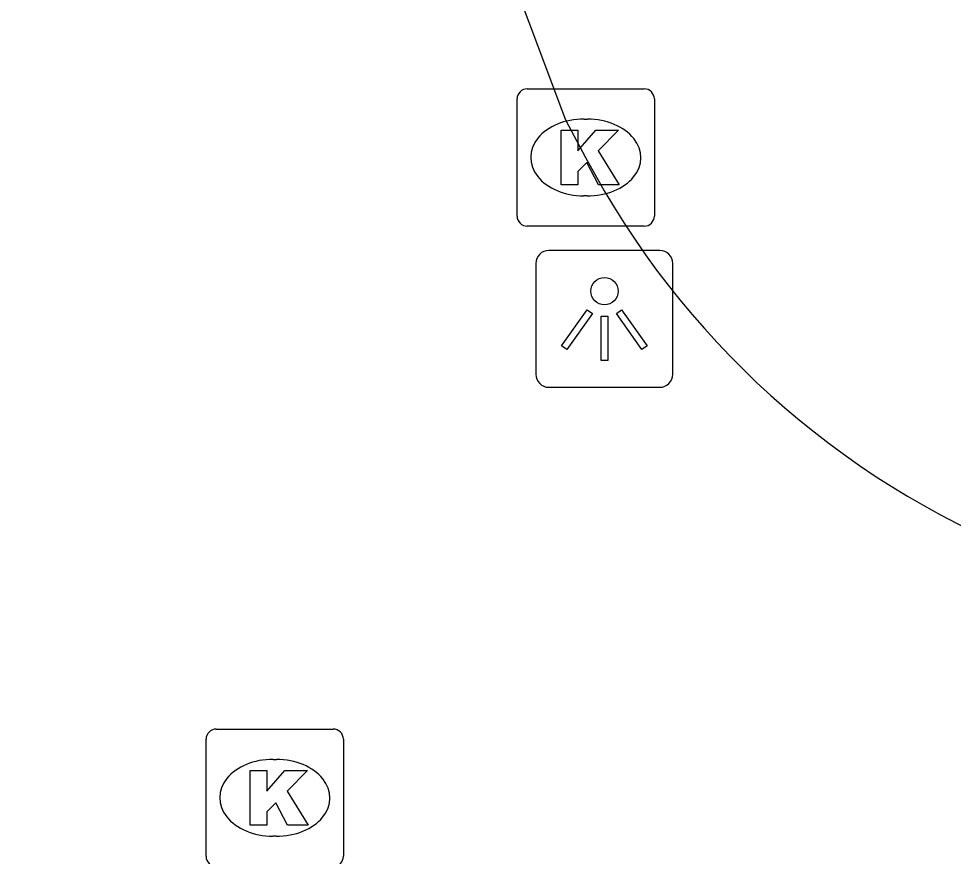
# Model space of a CAD drawing. Extents: x 159053 to 160041, y 380450 to 381422.
# Drawn here: x 159872.82 to 159879.62, y 381244.64 to 381250.74 of the extents above; entities that cross this region are included whole.
import ezdxf

# ---------------------------------------------------------------- set-up
doc = ezdxf.new("R2010")
doc.units = 0
for name, color, linetype in [('IMGEO_Kolk', 7, 'Continuous'), ('IMGEO_Lichtpunt', 7, 'Continuous'), ('IMGEO_Rijbaan_lokaal_open', 7, 'Continuous')]:
    doc.layers.add(name, color=color, linetype=linetype)

msp = doc.modelspace()

# ---------------------------------------------------------------- linework, layer by layer
at = {"layer": 'IMGEO_Kolk'}
for p, q in [((159876.5209, 381250.2265), (159877.3731, 381250.2265)), ((159876.4465, 381249.2999), (159876.4465, 381250.1521)), ((159877.4475, 381250.1521), (159877.4475, 381249.2999)), ((159876.9345, 381250.0057), (159876.9595, 381250.0057)), ((159876.9565, 381249.4463), (159876.9316, 381249.4463)), ((159877.3731, 381249.2255), (159876.5209, 381249.2255)), ((159874.2559, 381245.5635), (159875.1081, 381245.5635)), ((159874.1815, 381244.6369), (159874.1815, 381245.4891)), ((159875.1825, 381245.4891), (159875.1825, 381244.6369)), ((159874.6695, 381245.3427), (159874.6945, 381245.3427)), ((159874.6915, 381244.7833), (159874.6666, 381244.7833))]:
    msp.add_line(p, q, dxfattribs=at)
for points in [[(159876.5209, 381250.2265), (159877.3731, 381250.2265)], [(159876.4465, 381249.2999), (159876.4465, 381250.1521)], [(159877.4475, 381250.1521), (159877.4475, 381249.2999)], [(159876.7667, 381249.926), (159876.8902, 381249.926), (159876.8902, 381249.7748), (159877.0198, 381249.926), (159877.1844, 381249.926), (159877.0383, 381249.7751), (159877.1909, 381249.526), (159877.0386, 381249.526), (159876.9543, 381249.6902), (159876.8902, 381249.6232), (159876.8902, 381249.526), (159876.7667, 381249.526), (159876.7667, 381249.926)], [(159877.3731, 381249.2255), (159876.5209, 381249.2255)], [(159874.2559, 381245.5635), (159875.1081, 381245.5635)], [(159874.1815, 381244.6369), (159874.1815, 381245.4891)], [(159875.1825, 381245.4891), (159875.1825, 381244.6369)], [(159874.5017, 381245.263), (159874.6252, 381245.263), (159874.6252, 381245.1118), (159874.7548, 381245.263), (159874.9194, 381245.263), (159874.7733, 381245.1121), (159874.9259, 381244.863), (159874.7736, 381244.863), (159874.6893, 381245.0272), (159874.6252, 381244.9602), (159874.6252, 381244.863), (159874.5017, 381244.863), (159874.5017, 381245.263)]]:
    msp.add_lwpolyline(points, dxfattribs=at)
for centre, start, end in [((159876.523, 381250.15), 91.55205, 178.44795), ((159876.523, 381250.15), 91.55205, 178.44795), ((159877.371, 381250.15), 1.55205, 88.44795), ((159877.371, 381250.15), 1.55205, 88.44795), ((159876.523, 381249.302), 181.55205, 268.44795), ((159876.523, 381249.302), 181.55205, 268.44795), ((159877.371, 381249.302), 271.55205, 358.44795), ((159877.371, 381249.302), 271.55205, 358.44795), ((159874.258, 381245.487), 91.55205, 178.44795), ((159874.258, 381245.487), 91.55205, 178.44795), ((159875.106, 381245.487), 1.55205, 88.44795), ((159875.106, 381245.487), 1.55205, 88.44795), ((159874.258, 381244.639), 181.55205, 268.44795), ((159874.258, 381244.639), 181.55205, 268.44795), ((159875.106, 381244.639), 271.55205, 358.44795), ((159875.106, 381244.639), 271.55205, 358.44795)]:
    msp.add_arc(centre, 0.0765, start, end, dxfattribs=at)
for centre, major_axis, ratio, start_param, end_param in [((159876.933, 381249.726), (-0.3872, 0.002), 0.722429, 4.712389, 7.853982), ((159876.958, 381249.726), (-0.3901, 0.002), 0.717154, 1.570796, 4.712389), ((159874.668, 381245.063), (-0.3872, 0.002), 0.722429, 4.712389, 7.853982), ((159874.693, 381245.063), (-0.3901, 0.002), 0.717154, 1.570796, 4.712389)]:
    msp.add_ellipse(centre, major_axis=major_axis, ratio=ratio, start_param=start_param, end_param=end_param, dxfattribs=at)
at = {"layer": 'IMGEO_Lichtpunt'}
for p, q in [((159877.4856, 381249.0491), (159876.6785, 381249.0491)), ((159877.4856, 381249.0491), (159876.6785, 381249.0491)), ((159876.5838, 381248.9545), (159876.5838, 381248.1473)), ((159876.5838, 381248.9545), (159876.5838, 381248.1473)), ((159877.5803, 381248.1473), (159877.5803, 381248.9545)), ((159877.5803, 381248.1473), (159877.5803, 381248.9545)), ((159876.6785, 381248.0527), (159877.4856, 381248.0527)), ((159876.6785, 381248.0527), (159877.4856, 381248.0527))]:
    msp.add_line(p, q, dxfattribs=at)
for points in [[(159876.9582, 381248.6178), (159876.9967, 381248.5903), (159876.8094, 381248.3279), (159876.7709, 381248.3554), (159876.9582, 381248.6178)], [(159877.1696, 381248.5901), (159877.2082, 381248.6175), (159877.3949, 381248.3546), (159877.3563, 381248.3272), (159877.1696, 381248.5901)], [(159877.0597, 381248.5701), (159877.107, 381248.5701), (159877.107, 381248.2477), (159877.0597, 381248.2477), (159877.0597, 381248.5701)]]:
    msp.add_lwpolyline(points, dxfattribs=at)
msp.add_circle((159877.0834, 381248.7524), 0.0994, dxfattribs=at)
for centre, start, end in [((159876.6785, 381248.9545), 90, 180), ((159876.6785, 381248.9545), 90, 180), ((159877.4856, 381248.9545), 0, 90), ((159877.4856, 381248.9545), 0, 90), ((159876.6785, 381248.1473), 180, 270), ((159876.6785, 381248.1473), 180, 270), ((159877.4856, 381248.1473), 270, 0), ((159877.4856, 381248.1473), 270, 360)]:
    msp.add_arc(centre, 0.0946, start, end, dxfattribs=at)
at = {"layer": 'IMGEO_Rijbaan_lokaal_open'}
msp.add_lwpolyline([(159872.608, 381261.691), (159872.662, 381261.536), (159876.265, 381251.425), (159876.8, 381250), (159876.946, 381249.726)], dxfattribs=at)
msp.add_arc((159882.503, 381252.6602), 6.2841, 207.83441, 248.08875, dxfattribs=at)

doc.saveas('drawing.dxf')
